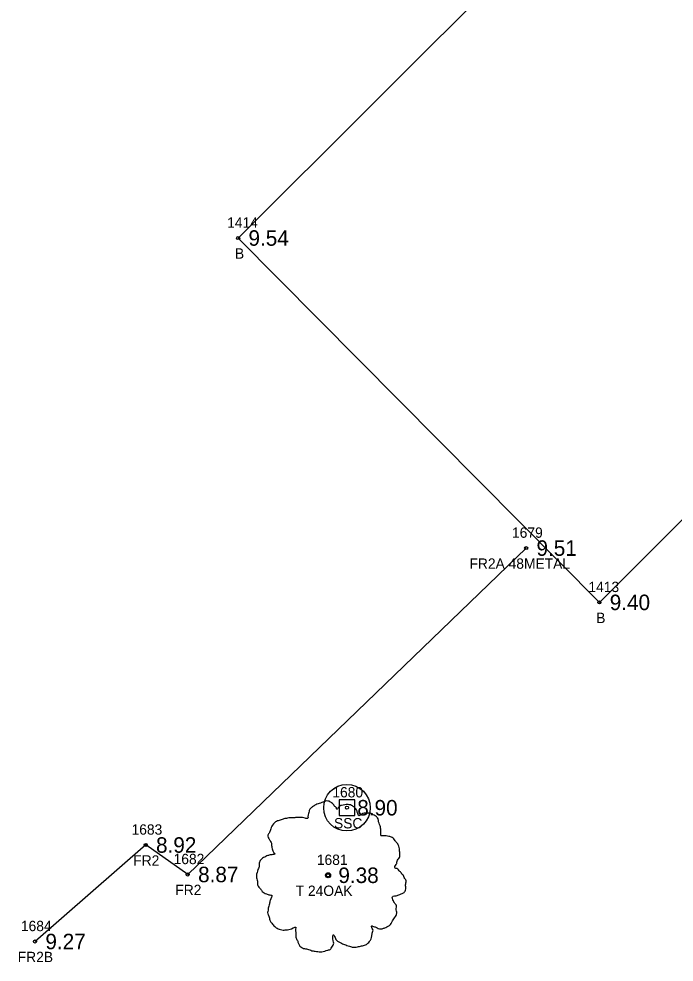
# Model space of a CAD drawing. Extents: x 2608598 to 2610682, y 641451 to 643526.
# Drawn here: x 2608847.9 to 2608911.4, y 643058.8 to 643150.2 of the extents above; entities that cross this region are included whole.
import ezdxf

# ---------------------------------------------------------------- set-up
doc = ezdxf.new("R2010")
doc.units = 0
for name, color, linetype in [('RD_EX_Bldg', 7, 'Continuous'), ('RD_EX_Bldg_txCode', 7, 'Continuous'), ('RD_EX_Fence_Other', 7, 'Continuous'), ('RD_EX_Fence_Other_txCode', 7, 'Continuous'), ('RD_EX_TX_Bldg_ELEV', 7, 'Continuous'), ('RD_EX_TX_Fence_Other_ELEV', 7, 'Continuous'), ('RD_EX_TX_UT_ELEV', 7, 'Continuous'), ('RD_EX_TX_VEG_ELEV', 7, 'Continuous'), ('RD_EX_UT', 7, 'Continuous'), ('RD_EX_UT_txCode', 7, 'Continuous'), ('RD_EX_VEG', 7, 'Continuous'), ('RD_EX_VEG_txCode', 7, 'Continuous'), ('RD_SMD_Locator', 7, 'Continuous')]:
    doc.layers.add(name, color=color, linetype=linetype)

msp = doc.modelspace()

# ---------------------------------------------------------------- linework, layer by layer
at = {"layer": 'RD_EX_Bldg'}
msp.add_lwpolyline([(2608921.816, 643181.484), (2608956.787, 643146.205), (2608904.138, 643093.65), (2608869.167, 643128.93), (2608921.816, 643181.484)], dxfattribs=at)
at = {"layer": 'RD_EX_Fence_Other'}
msp.add_lwpolyline([(2608897.048, 643098.906), (2608864.29, 643067.304), (2608860.219, 643070.157), (2608849.509, 643060.815)], dxfattribs=at)
at = {"layer": 'RD_EX_UT'}
for p, q in [((2608880.448, 643074.515), (2608878.948, 643074.515)), ((2608878.948, 643074.515), (2608878.948, 643073.015)), ((2608880.448, 643073.015), (2608880.448, 643074.515)), ((2608878.948, 643073.015), (2608880.448, 643073.015))]:
    msp.add_line(p, q, dxfattribs=at)
msp.add_circle((2608879.698, 643073.765), 2.25, dxfattribs=at)
at = {"layer": 'RD_EX_VEG'}
for centre, radius in [((2608877.871, 643067.226), 0.25), ((2608877.859, 643067.207), 0.0001)]:
    msp.add_circle(centre, radius, dxfattribs=at)
for points in [[(2608878.003, 643074.393), (2608877.703, 643074.418), (2608877.379, 643074.318), (2608877.129, 643074.218), (2608876.904, 643074.143), (2608876.679, 643074.043), (2608876.379, 643073.868), (2608876.154, 643073.668), (2608876.029, 643073.418), (2608875.979, 643073.193), (2608875.929, 643072.919), (2608875.929, 643072.744), (2608875.804, 643072.719), (2608875.654, 643072.744), (2608875.404, 643072.819), (2608875.154, 643072.819), (2608874.905, 643072.819), (2608874.555, 643072.794), (2608874.205, 643072.794), (2608873.93, 643072.744), (2608873.605, 643072.694), (2608873.23, 643072.569), (2608872.88, 643072.444), (2608872.581, 643072.194), (2608872.331, 643071.719), (2608872.206, 643071.369), (2608872.056, 643071.119), (2608872.206, 643070.67), (2608872.381, 643070.32), (2608872.406, 643070.12), (2608872.481, 643069.695), (2608872.581, 643069.47), (2608872.706, 643069.27), (2608872.631, 643069.245), (2608872.256, 643069.195), (2608871.956, 643069.095), (2608871.531, 643068.87), (2608871.306, 643068.645), (2608871.206, 643068.321), (2608871.181, 643067.971), (2608871.081, 643067.771), (2608871.006, 643067.496), (2608870.981, 643067.421), (2608870.931, 643067.096), (2608871.031, 643066.646), (2608871.056, 643066.296), (2608871.181, 643066.072), (2608871.331, 643065.897), (2608871.506, 643065.647), (2608871.906, 643065.422), (2608872.231, 643065.322), (2608872.431, 643065.297), (2608872.256, 643064.797), (2608872.206, 643064.447), (2608872.081, 643064.047), (2608872.081, 643063.973), (2608872.031, 643063.498), (2608872.181, 643063.173), (2608872.256, 643062.798), (2608872.431, 643062.573), (2608872.706, 643062.273), (2608873.03, 643062.048), (2608873.53, 643061.923), (2608873.93, 643061.948), (2608874.505, 643062.123), (2608874.755, 643062.198), (2608874.73, 643062.023), (2608874.755, 643061.648), (2608874.755, 643061.224), (2608874.905, 643060.899), (2608875.005, 643060.624), (2608875.154, 643060.374), (2608875.479, 643060.149), (2608875.879, 643060.074), (2608876.304, 643059.924), (2608876.754, 643059.849), (2608877.254, 643059.824), (2608877.853, 643059.974), (2608878.128, 643060.099), (2608878.228, 643060.274), (2608878.428, 643060.649), (2608878.378, 643060.874), (2608878.403, 643061.474), (2608878.503, 643061.299), (2608878.678, 643060.949), (2608879.178, 643060.649), (2608879.578, 643060.474), (2608880.052, 643060.324), (2608880.352, 643060.249), (2608880.827, 643060.324), (2608881.202, 643060.399), (2608881.577, 643060.524), (2608881.877, 643060.799), (2608882.051, 643061.074), (2608882.101, 643061.349), (2608882.176, 643061.723), (2608882.226, 643061.898)], [(2608882.226, 643061.898), (2608882.151, 643062.073), (2608882.101, 643062.323), (2608882.176, 643062.298), (2608882.351, 643062.248), (2608882.626, 643062.123), (2608882.851, 643062.048), (2608883.176, 643062.073), (2608883.451, 643062.173), (2608883.901, 643062.448), (2608884.176, 643062.923), (2608884.45, 643063.323), (2608884.525, 643063.648), (2608884.475, 643063.873), (2608884.45, 643064.372), (2608884.25, 643064.622), (2608884.2, 643064.747), (2608884.101, 643065.147), (2608884.176, 643065.197), (2608884.45, 643065.247), (2608884.825, 643065.372), (2608885.1, 643065.497), (2608885.325, 643065.672), (2608885.4, 643065.897), (2608885.375, 643066.296), (2608885.425, 643066.696), (2608885.35, 643066.846), (2608885.25, 643066.996), (2608885.175, 643067.196), (2608885.025, 643067.346), (2608884.925, 643067.496), (2608884.825, 643067.596), (2608884.7, 643067.746), (2608884.525, 643067.871), (2608884.375, 643067.921), (2608884.325, 643068.071), (2608884.475, 643068.271), (2608884.525, 643068.371), (2608884.55, 643068.595), (2608884.775, 643068.945), (2608884.825, 643069.345), (2608884.775, 643069.77), (2608884.725, 643070.045), (2608884.575, 643070.32), (2608884.375, 643070.57), (2608884.25, 643070.745), (2608884.076, 643070.869), (2608883.751, 643070.994), (2608883.501, 643071.044), (2608883.151, 643071.044), (2608882.951, 643071.094), (2608882.976, 643071.144), (2608882.976, 643071.294), (2608882.976, 643071.569), (2608882.901, 643072.019), (2608882.751, 643072.519), (2608882.751, 643072.544), (2608882.651, 643072.794), (2608882.426, 643072.994), (2608882.251, 643073.093), (2608882.051, 643073.218), (2608881.802, 643073.243), (2608881.502, 643073.243), (2608881.227, 643073.193), (2608881.027, 643073.093), (2608880.852, 643072.969), (2608880.777, 643073.118), (2608880.677, 643073.418), (2608880.627, 643073.568), (2608880.477, 643073.743), (2608880.252, 643073.943), (2608879.802, 643074.068), (2608879.178, 643073.993), (2608878.878, 643073.793), (2608878.728, 643073.618), (2608878.678, 643073.743), (2608878.478, 643073.943), (2608878.378, 643074.118), (2608878.203, 643074.243), (2608878.053, 643074.343), (2608877.953, 643074.393)]]:
    msp.add_spline(points, degree=3, dxfattribs=at)
at = {"layer": 'RD_SMD_Locator'}
for centre in [(2608869.167, 643128.93), (2608897.048, 643098.906), (2608904.138, 643093.65), (2608879.698, 643073.765), (2608860.219, 643070.157), (2608864.29, 643067.304), (2608877.871, 643067.226), (2608849.509, 643060.815)]:
    msp.add_circle(centre, 0.15, dxfattribs=at)

# ---------------------------------------------------------------- texts
at = {"layer": 'RD_EX_Bldg_txCode'}
for s, p in [('1414', (2608868.104, 643129.93)), ('B', (2608868.86, 643126.93)), ('1413', (2608903.075, 643094.65)), ('B', (2608903.83, 643091.65))]:
    msp.add_text(s, height=1, dxfattribs=at).set_placement(p)
at = {"layer": 'RD_EX_Fence_Other_txCode'}
for s, p in [('1679', (2608895.678, 643099.906)), ('FR2A 48METAL', (2608891.56, 643096.906)), ('1683', (2608858.849, 643071.157)), ('FR2', (2608859.014, 643068.157)), ('1682', (2608862.92, 643068.304)), ('FR2', (2608863.085, 643065.304)), ('1684', (2608848.139, 643061.815)), ('FR2B', (2608847.832, 643058.815))]:
    msp.add_text(s, height=1, dxfattribs=at).set_placement(p)
at = {"layer": 'RD_EX_TX_Bldg_ELEV'}
for s, p in [('9.54', (2608870.167, 643128.18)), ('9.40', (2608905.138, 643092.9))]:
    msp.add_text(s, height=1.5, dxfattribs=at).set_placement(p)
at = {"layer": 'RD_EX_TX_Fence_Other_ELEV'}
for s, p in [('9.51', (2608898.048, 643098.156)), ('8.92', (2608861.219, 643069.407)), ('8.87', (2608865.29, 643066.554)), ('9.27', (2608850.509, 643060.065))]:
    msp.add_text(s, height=1.5, dxfattribs=at).set_placement(p)
at = {"layer": 'RD_EX_TX_UT_ELEV'}
msp.add_text('8.90', height=1.5, dxfattribs=at).set_placement((2608880.698, 643073.015))
at = {"layer": 'RD_EX_TX_VEG_ELEV'}
msp.add_text('9.38', height=1.5, dxfattribs=at).set_placement((2608878.871, 643066.476))
at = {"layer": 'RD_EX_UT_txCode'}
for s, p in [('1680', (2608878.288, 643074.765)), ('SSC', (2608878.446, 643071.765))]:
    msp.add_text(s, height=1, dxfattribs=at).set_placement(p)
at = {"layer": 'RD_EX_VEG_txCode'}
for s, p in [('1681', (2608876.785, 643068.226)), ('T 24OAK', (2608874.737, 643065.226))]:
    msp.add_text(s, height=1, dxfattribs=at).set_placement(p)

doc.saveas('drawing.dxf')
